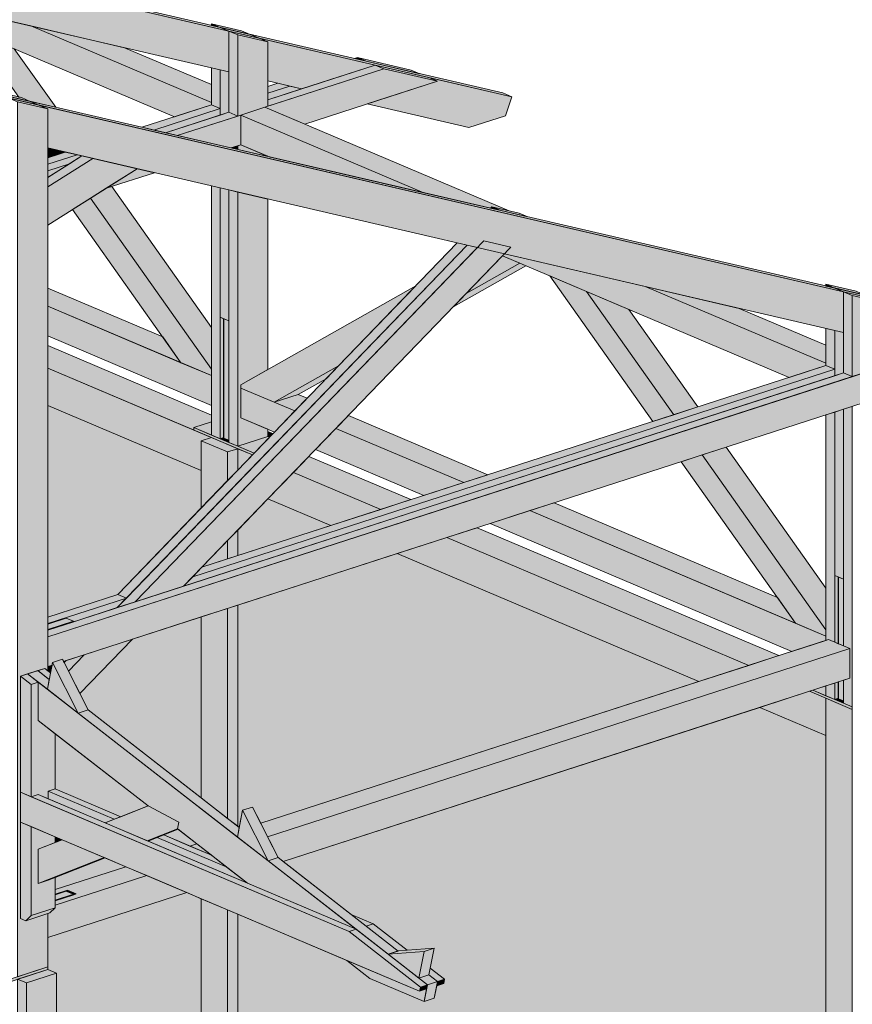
# Model space of a CAD drawing. Header units: millimetres. Extents: x 0 to 1517, y -116 to 725.
# Tile 498 of 501: x 1403 to 1445, y 366 to 415. Entities that reach past the tile are written whole.
import ezdxf

# ---------------------------------------------------------------- set-up
doc = ezdxf.new("R2010")
doc.units = ezdxf.units.MM
doc.layers.add('Ech.1_75', color=7, linetype='Continuous')

msp = doc.modelspace()

# ---------------------------------------------------------------- hatches: boundary and pattern name
at = {"layer": 'Ech.1_75', "linetype": 'Continuous', "lineweight": 5, "true_color": 0xd4c4b3, "transparency": 33554687}
for points in [[(1368.854, 425.109), (1427.716, 411.46), (1427.278, 411.646), (1368.416, 425.295), (1368.854, 425.109)], [(1397.167, 416.506), (1413.593, 412.697), (1413.593, 414.735), (1398.27, 418.288), (1398.709, 418.102), (1397.167, 416.506)], [(1415.538, 412.246), (1417.221, 411.856), (1420.892, 413.042), (1415.1, 414.385), (1415.538, 414.2), (1415.538, 412.246)], [(1419.864, 413.365), (1420.454, 413.228), (1420.016, 413.414), (1419.864, 413.365)], [(1420.454, 413.228), (1423.132, 412.607), (1422.694, 412.793), (1420.016, 413.414), (1420.454, 413.228)], [(1424.009, 412.235), (1421.331, 412.856), (1415.388, 410.936), (1417.378, 410.093), (1424.009, 412.235)], [(1420.892, 413.042), (1415.538, 411.312), (1415.538, 410.985), (1421.331, 412.856), (1420.892, 413.042)], [(1421.331, 412.856), (1424.009, 412.235), (1423.571, 412.421), (1420.892, 413.042), (1421.331, 412.856)], [(1427.716, 411.46), (1423.571, 412.421), (1424.009, 412.235), (1420.49, 411.098), (1425.571, 409.92), (1427.407, 410.513), (1427.716, 411.46)], [(1399.545, 412.1), (1458.407, 398.451), (1457.968, 398.636), (1399.107, 412.286), (1399.545, 412.1)], [(1416.631, 411.993), (1416.041, 412.13), (1415.538, 411.967), (1415.538, 411.64), (1416.631, 411.993)], [(1417.221, 411.856), (1416.631, 411.993), (1415.538, 411.64), (1415.538, 411.312), (1417.221, 411.856)], [(1444.284, 401.725), (1404.107, 411.042), (1404.545, 410.856), (1404.545, 408.903), (1444.284, 399.688), (1444.284, 401.725)], [(1409.246, 409.935), (1409.836, 409.798), (1413.155, 410.87), (1412.716, 411.056), (1409.246, 409.935)], [(1409.836, 409.798), (1410.426, 409.661), (1413.155, 410.542), (1413.155, 410.87), (1409.836, 409.798)], [(1410.426, 409.661), (1411.016, 409.524), (1414.032, 410.498), (1413.593, 410.684), (1410.426, 409.661)], [(1411.016, 409.524), (1413.694, 408.903), (1414.182, 409.061), (1414.182, 410.547), (1411.016, 409.524)], [(1406.013, 408.563), (1405.422, 408.699), (1404.545, 408.416), (1404.545, 408.089), (1406.013, 408.563)], [(1406.256, 408.506), (1406.013, 408.563), (1404.545, 408.089), (1404.545, 407.761), (1405.632, 408.112), (1406.256, 408.506)], [(1406.792, 408.382), (1406.256, 408.506), (1404.545, 407.426), (1404.545, 406.963), (1406.792, 408.382)], [(1409.011, 407.867), (1406.792, 408.382), (1404.545, 406.963), (1404.545, 405.048), (1409.011, 407.867)], [(1404.545, 407.434), (1404.57, 407.442), (1405.632, 408.112), (1404.545, 407.761), (1404.545, 407.434)], [(1404.57, 407.442), (1404.545, 407.434), (1404.545, 407.426), (1404.57, 407.442)], [(1409.871, 407.668), (1409.011, 407.867), (1407.461, 406.889), (1409.871, 407.668)], [(1454.7, 399.226), (1452.021, 399.847), (1404.545, 384.509), (1404.545, 383.023), (1404.76, 383.092), (1404.784, 383.219), (1405.286, 383.381), (1405.338, 383.279), (1446.444, 396.559), (1446.468, 396.685), (1446.97, 396.847), (1447.022, 396.745), (1454.7, 399.226)], [(1404.545, 384.509), (1444.722, 397.489), (1444.284, 397.675), (1404.545, 384.837), (1404.545, 384.509)], [(1443.845, 397.861), (1411.788, 387.504), (1411.328, 387.028), (1443.845, 397.533), (1443.845, 397.861)], [(1443.407, 398.047), (1412.248, 387.98), (1411.788, 387.504), (1443.845, 397.861), (1443.407, 398.047)], [(1404.545, 385.164), (1408.479, 386.435), (1408.041, 386.621), (1404.545, 385.492), (1404.545, 385.164)], [(1405.453, 385.435), (1405.456, 385.434), (1405.459, 385.434), (1405.462, 385.433), (1405.466, 385.432), (1405.825, 385.28), (1405.828, 385.278), (1405.831, 385.276), (1405.834, 385.274), (1405.837, 385.272), (1405.84, 385.269), (1405.843, 385.266), (1405.846, 385.263), (1405.848, 385.259), (1405.849, 385.258), (1408.019, 385.959), (1408.479, 386.435), (1404.545, 385.164), (1404.545, 385.142), (1405.447, 385.433), (1405.448, 385.434), (1405.45, 385.434), (1405.453, 385.435)], [(1443.538, 384.365), (1415.181, 375.204), (1415.523, 374.529), (1444.591, 383.919), (1443.538, 384.365)], [(1416.298, 373.292), (1444.591, 382.433), (1444.591, 383.919), (1415.523, 374.529), (1416.051, 373.484), (1416.298, 373.292)], [(1404.043, 382.815), (1403.541, 382.653), (1404.529, 381.885), (1404.621, 382.366), (1404.043, 382.815)], [(1414.524, 372.203), (1419.947, 369.905), (1404.067, 382.244), (1404.067, 380.329), (1409.558, 376.062), (1411.091, 375.254), (1411.027, 374.92), (1414.524, 372.203)], [(1406.562, 380.857), (1406.06, 380.695), (1414.018, 374.512), (1414.11, 374.993), (1406.562, 380.857)], [(1412.697, 373.615), (1412.703, 373.618), (1411.989, 374.173), (1411.644, 374.062), (1412.697, 373.615)], [(1412.703, 373.618), (1412.697, 373.615), (1412.718, 373.606), (1412.703, 373.618)], [(1405.965, 371.67), (1404.921, 371.333), (1404.921, 371.103), (1409.501, 372.583), (1408.449, 373.029), (1404.921, 371.889), (1404.921, 371.66), (1405.527, 371.856), (1405.965, 371.67)], [(1423.506, 367.139), (1424.008, 367.301), (1423.582, 367.633), (1423.081, 367.471), (1421.55, 368.661), (1422.05, 368.822), (1416.051, 373.484), (1415.549, 373.322), (1423.506, 367.139)], [(1404.658, 370.724), (1404.545, 370.687), (1404.545, 369.496), (1411.491, 371.74), (1409.501, 372.583), (1404.921, 371.103), (1404.921, 370.984), (1404.658, 370.724)], [(1405.453, 371.809), (1405.456, 371.809), (1405.459, 371.809), (1405.462, 371.808), (1405.466, 371.807), (1405.527, 371.781), (1405.527, 371.856), (1404.921, 371.66), (1404.921, 371.638), (1405.447, 371.808), (1405.448, 371.808), (1405.45, 371.809), (1405.453, 371.809)], [(1405.849, 371.633), (1405.965, 371.67), (1405.527, 371.856), (1405.527, 371.781), (1405.825, 371.654), (1405.828, 371.653), (1405.831, 371.651), (1405.834, 371.649), (1405.837, 371.646), (1405.84, 371.644), (1405.843, 371.641), (1405.846, 371.637), (1405.848, 371.634), (1405.849, 371.633)], [(1423.465, 366.927), (1423.114, 366.813), (1419.476, 368.355), (1420.635, 367.455), (1423.347, 366.305), (1423.465, 366.927)], [(1423.347, 366.305), (1423.849, 366.467), (1424.008, 367.301), (1423.506, 367.139), (1423.347, 366.305)]]:
    msp.add_hatch(color=9, dxfattribs=at).paths.add_polyline_path(points)
at = {"layer": 'Ech.1_75', "linetype": 'Continuous', "lineweight": 5, "true_color": 0xe3bbbb, "transparency": 33554687}
for points in [[(1403.694, 414.993), (1397.167, 416.506), (1397.007, 416.341), (1410.877, 410.462), (1412.716, 411.056), (1412.716, 411.168), (1403.694, 414.993)], [(1408.383, 413.905), (1403.694, 414.993), (1412.716, 411.168), (1412.716, 412.069), (1408.383, 413.905)], [(1426.729, 405.965), (1427.585, 405.766), (1415.388, 410.936), (1414.182, 410.547), (1423.334, 406.668), (1426.663, 405.896), (1426.729, 405.965)], [(1415.593, 408.463), (1423.334, 406.668), (1414.182, 410.547), (1414.182, 409.061), (1415.593, 408.463)], [(1434.385, 401.983), (1427.352, 403.614), (1427.259, 403.517), (1441.568, 397.452), (1443.407, 398.047), (1443.407, 398.159), (1434.385, 401.983)], [(1410.288, 399.472), (1404.545, 401.907), (1404.545, 401.007), (1411.198, 398.186), (1410.288, 399.472)], [(1439.074, 400.896), (1434.385, 401.983), (1443.407, 398.159), (1443.407, 399.059), (1439.074, 400.896)], [(1404.545, 399.52), (1412.716, 396.056), (1412.716, 397.543), (1404.545, 401.007), (1404.545, 399.52)], [(1416.885, 395.776), (1414.182, 396.921), (1414.182, 395.435), (1415.867, 394.721), (1416.885, 395.776)], [(1417.056, 396.604), (1415.851, 396.214), (1416.885, 395.776), (1417.502, 396.414), (1417.056, 396.604)], [(1425.316, 392.202), (1426.521, 392.591), (1419.556, 395.544), (1418.939, 394.905), (1425.316, 392.202)], [(1423.326, 391.559), (1425.316, 392.202), (1418.939, 394.905), (1417.92, 393.851), (1423.326, 391.559)], [(1429.827, 391.19), (1428.621, 390.801), (1441.889, 385.177), (1440.979, 386.463), (1429.827, 391.19)], [(1441.699, 383.771), (1443.407, 384.323), (1443.407, 384.534), (1428.621, 390.801), (1426.631, 390.158), (1441.699, 383.771)], [(1404.395, 382.928), (1404.043, 382.815), (1404.569, 382.406), (1404.633, 382.427), (1404.685, 382.702), (1404.395, 382.928)], [(1403.715, 382.13), (1404.067, 382.244), (1403.541, 382.653), (1403.189, 382.539), (1403.715, 382.13)], [(1403.189, 376.745), (1403.715, 376.522), (1403.715, 382.13), (1403.189, 382.539), (1403.189, 376.745)], [(1404.633, 382.427), (1404.569, 382.406), (1404.621, 382.366), (1404.633, 382.427)], [(1403.715, 376.522), (1404.067, 376.636), (1404.569, 376.423), (1404.569, 376.798), (1404.921, 376.912), (1404.921, 379.665), (1404.067, 380.329), (1404.067, 382.244), (1403.715, 382.13), (1403.715, 376.522)], [(1403.715, 375.036), (1403.189, 375.259), (1403.189, 370.446), (1403.452, 370.334), (1403.715, 370.594), (1403.715, 375.036)], [(1403.715, 370.594), (1404.921, 370.984), (1404.921, 372.494), (1404.569, 372.357), (1404.067, 372.194), (1404.067, 373.911), (1404.921, 374.245), (1404.921, 374.525), (1403.715, 375.036), (1403.715, 370.594)], [(1404.921, 370.984), (1403.715, 370.594), (1403.452, 370.334), (1404.658, 370.724), (1404.921, 370.984)]]:
    msp.add_hatch(color=9, dxfattribs=at).paths.add_polyline_path(points)
at = {"layer": 'Ech.1_75', "linetype": 'Continuous', "lineweight": 5, "true_color": 0xe0c8b3, "transparency": 33554687}
for points in [[(1413.155, 414.921), (1414.661, 414.571), (1414.223, 414.757), (1412.716, 415.106), (1413.155, 414.921)], [(1412.716, 415.022), (1413.155, 414.921), (1412.716, 415.106), (1412.716, 415.022)], [(1414.032, 414.549), (1413.593, 414.735), (1413.593, 410.684), (1414.032, 410.498), (1414.032, 414.549)], [(1414.032, 414.549), (1415.538, 414.2), (1415.1, 414.385), (1413.593, 414.735), (1414.032, 414.549)], [(1415.538, 414.2), (1414.032, 414.549), (1414.032, 410.498), (1415.538, 410.985), (1415.538, 414.2)], [(1413.155, 412.799), (1412.716, 412.901), (1412.716, 411.056), (1413.155, 410.87), (1413.155, 412.799)], [(1403.23, 411.414), (1401.723, 411.763), (1402.162, 411.577), (1403.668, 411.228), (1403.23, 411.414)], [(1404.107, 411.042), (1402.6, 411.391), (1403.039, 411.206), (1404.545, 410.856), (1404.107, 411.042)], [(1404.545, 410.856), (1403.039, 411.206), (1403.039, 367.539), (1404.545, 368.026), (1404.545, 370.687), (1403.452, 370.334), (1403.189, 370.446), (1403.189, 382.539), (1404.395, 382.928), (1404.545, 382.811), (1404.545, 410.856)], [(1413.694, 408.903), (1414.032, 408.825), (1414.032, 409.012), (1413.694, 408.903)], [(1414.032, 408.825), (1415.538, 408.475), (1415.538, 408.486), (1414.182, 409.061), (1414.032, 409.012), (1414.032, 408.825)], [(1413.155, 406.906), (1412.716, 407.008), (1412.716, 394.573), (1413.155, 394.387), (1413.155, 406.906)], [(1414.032, 406.703), (1413.593, 406.805), (1413.593, 394.201), (1414.032, 394.015), (1414.032, 406.703)], [(1415.538, 406.354), (1414.032, 406.703), (1414.032, 394.015), (1415.538, 394.502), (1415.538, 394.86), (1414.182, 395.435), (1414.182, 397.086), (1415.538, 397.852), (1415.538, 406.354)], [(1443.845, 401.911), (1445.352, 401.562), (1444.914, 401.748), (1443.407, 402.097), (1443.845, 401.911)], [(1443.407, 402.013), (1443.845, 401.911), (1443.407, 402.097), (1443.407, 402.013)], [(1444.284, 397.675), (1444.722, 397.489), (1444.722, 401.54), (1444.284, 401.725), (1444.284, 397.675)], [(1444.722, 401.54), (1446.229, 401.19), (1445.79, 401.376), (1444.284, 401.725), (1444.722, 401.54)], [(1446.229, 401.19), (1444.722, 401.54), (1444.722, 397.489), (1446.229, 397.976), (1446.229, 401.19)], [(1413.155, 394.387), (1413.33, 394.444), (1413.33, 400.382), (1413.155, 400.456), (1413.155, 394.387)], [(1443.845, 399.79), (1443.407, 399.891), (1443.407, 398.047), (1443.845, 397.861), (1443.845, 399.79)], [(1443.407, 384.323), (1443.538, 384.365), (1443.845, 384.235), (1443.845, 395.719), (1443.407, 395.578), (1443.407, 384.323)], [(1444.591, 382.433), (1444.284, 382.334), (1444.284, 381.192), (1444.722, 381.006), (1444.722, 396.003), (1444.284, 395.861), (1444.284, 384.049), (1444.591, 383.919), (1444.591, 382.433)], [(1444.021, 387.496), (1443.845, 387.571), (1443.845, 384.235), (1444.021, 384.161), (1444.021, 386.072), (1444.021, 387.492), (1444.021, 387.494), (1444.021, 387.495), (1444.021, 387.496)], [(1443.845, 382.192), (1443.407, 382.05), (1443.407, 381.563), (1443.845, 381.378), (1443.845, 382.192)], [(1443.845, 381.378), (1444.021, 381.434), (1444.021, 382.249), (1443.845, 382.192), (1443.845, 381.378)]]:
    msp.add_hatch(color=9, dxfattribs=at).paths.add_polyline_path(points)
at = {"layer": 'Ech.1_75', "linetype": 'Continuous', "lineweight": 5, "true_color": 0xf7d1b3, "transparency": 33554687}
for points in [[(1414.661, 414.571), (1413.155, 414.921), (1413.593, 414.735), (1415.1, 414.385), (1414.661, 414.571)], [(1413.593, 412.697), (1413.155, 412.799), (1413.155, 410.542), (1413.593, 410.684), (1413.593, 412.697)], [(1403.668, 411.228), (1402.162, 411.577), (1402.6, 411.391), (1404.107, 411.042), (1403.668, 411.228)], [(1413.593, 406.805), (1413.155, 406.906), (1413.155, 400.456), (1413.593, 400.271), (1413.593, 406.805)], [(1444.284, 401.725), (1445.79, 401.376), (1445.352, 401.562), (1443.845, 401.911), (1444.284, 401.725)], [(1444.284, 399.688), (1443.845, 399.79), (1443.845, 397.533), (1444.284, 397.675), (1444.284, 399.688)], [(1444.284, 395.861), (1443.845, 395.719), (1443.845, 387.571), (1444.284, 387.385), (1444.284, 395.861)], [(1405.286, 383.381), (1404.784, 383.219), (1406.06, 380.695), (1406.562, 380.857), (1405.286, 383.381)], [(1404.529, 381.885), (1406.06, 380.695), (1404.784, 383.219), (1404.529, 381.885)], [(1414.775, 376.008), (1414.273, 375.846), (1415.549, 373.322), (1416.051, 373.484), (1414.775, 376.008)], [(1414.018, 374.512), (1415.549, 373.322), (1414.273, 375.846), (1414.018, 374.512)], [(1423.838, 368.967), (1422.052, 368.823), (1421.55, 368.661), (1423.336, 368.805), (1423.838, 368.967)], [(1423.336, 368.805), (1421.55, 368.661), (1423.081, 367.471), (1423.336, 368.805)], [(1423.838, 368.967), (1423.336, 368.805), (1423.081, 367.471), (1423.583, 367.633), (1423.838, 368.967)]]:
    msp.add_hatch(color=254, dxfattribs=at).paths.add_polyline_path(points)
at = {"layer": 'Ech.1_75', "linetype": 'Continuous', "lineweight": 5, "true_color": 0xe0d9d1, "transparency": 33554687}
for points in [[(1403.668, 411.228), (1404.943, 410.932), (1402.876, 413.853), (1400.76, 414.75), (1403.1, 411.444), (1403.23, 411.414), (1403.668, 411.228)], [(1404.968, 408.805), (1404.545, 408.903), (1404.545, 408.416), (1405.113, 408.599), (1404.968, 408.805)], [(1405.422, 408.699), (1404.968, 408.805), (1405.113, 408.599), (1405.422, 408.699)], [(1407.741, 406.979), (1407.461, 406.889), (1406.675, 406.393), (1412.716, 397.856), (1412.716, 399.948), (1407.741, 406.979)], [(1411.198, 398.186), (1412.716, 397.543), (1412.716, 397.856), (1406.675, 406.393), (1405.787, 405.832), (1411.198, 398.186)], [(1426.663, 405.896), (1427.167, 405.779), (1426.729, 405.965), (1426.663, 405.896)], [(1428.084, 405.65), (1426.729, 405.965), (1427.167, 405.779), (1428.522, 405.465), (1428.084, 405.65)], [(1425.998, 403.928), (1425.493, 404.045), (1408.019, 385.959), (1408.918, 386.249), (1425.998, 403.928)], [(1425.493, 404.045), (1424.988, 404.162), (1408.041, 386.621), (1408.479, 386.435), (1425.493, 404.045)], [(1427.674, 403.947), (1426.319, 404.261), (1408.918, 386.249), (1411.328, 387.028), (1427.674, 403.947)], [(1428.124, 403.151), (1427.259, 403.517), (1425.439, 401.634), (1428.124, 403.151)], [(1428.419, 403.026), (1428.124, 403.151), (1425.439, 401.634), (1424.818, 400.991), (1428.419, 403.026)], [(1434.758, 395.253), (1435.804, 395.59), (1431.451, 401.741), (1429.616, 402.518), (1434.758, 395.253)], [(1414.182, 396.921), (1415.851, 396.214), (1419.063, 398.03), (1422.925, 402.027), (1414.182, 397.086), (1414.182, 396.921)], [(1435.804, 395.59), (1437.009, 395.98), (1433.566, 400.844), (1431.451, 401.741), (1435.804, 395.59)], [(1415.851, 396.214), (1417.056, 396.604), (1418.442, 397.387), (1419.063, 398.03), (1415.851, 396.214)], [(1438.431, 393.97), (1437.226, 393.581), (1443.407, 384.847), (1443.407, 386.939), (1438.431, 393.97)], [(1437.226, 393.581), (1436.181, 393.243), (1441.889, 385.177), (1443.407, 384.534), (1443.407, 384.847), (1437.226, 393.581)], [(1408.781, 384.391), (1406.37, 383.612), (1405.582, 382.797), (1406.152, 381.67), (1408.781, 384.391)], [(1406.37, 383.612), (1405.472, 383.322), (1405.37, 383.216), (1405.582, 382.797), (1406.37, 383.612)], [(1403.189, 375.259), (1423.114, 366.813), (1423.154, 367.025), (1419.595, 369.791), (1403.189, 376.745), (1403.189, 375.259)], [(1419.595, 369.791), (1419.947, 369.905), (1404.067, 376.636), (1403.715, 376.522), (1419.595, 369.791)], [(1404.921, 376.912), (1404.569, 376.798), (1407.868, 375.4), (1408.19, 375.526), (1404.921, 376.912)], [(1407.408, 375.219), (1407.868, 375.4), (1404.569, 376.798), (1404.569, 376.423), (1407.408, 375.219)], [(1409.558, 376.062), (1407.408, 375.219), (1409.513, 374.327), (1411.027, 374.92), (1411.091, 375.254), (1409.558, 376.062)], [(1409.555, 374.309), (1411.056, 374.898), (1411.027, 374.92), (1409.513, 374.327), (1409.555, 374.309)], [(1410.015, 374.49), (1409.555, 374.309), (1414.524, 372.203), (1413.461, 373.029), (1410.015, 374.49)], [(1410.337, 374.616), (1410.015, 374.49), (1413.461, 373.029), (1412.718, 373.606), (1410.337, 374.616)], [(1405.264, 374.379), (1404.067, 373.911), (1404.067, 372.194), (1407.368, 373.487), (1405.264, 374.379)], [(1404.067, 372.194), (1404.569, 372.357), (1407.41, 373.469), (1407.368, 373.487), (1404.067, 372.194)], [(1420.449, 370.067), (1420.801, 370.18), (1419.705, 370.645), (1420.449, 370.067)], [(1422.052, 368.823), (1422.501, 368.859), (1420.801, 370.18), (1420.449, 370.067), (1422.05, 368.822), (1422.052, 368.823)], [(1419.947, 369.905), (1419.595, 369.791), (1423.154, 367.025), (1423.506, 367.139), (1419.947, 369.905)], [(1423.583, 367.633), (1423.582, 367.633), (1424.008, 367.301), (1424.36, 367.415), (1423.647, 367.968), (1423.583, 367.633)], [(1423.114, 366.813), (1423.465, 366.927), (1423.506, 367.139), (1423.154, 367.025), (1423.114, 366.813)], [(1423.968, 367.089), (1424.319, 367.202), (1424.36, 367.415), (1424.008, 367.301), (1423.968, 367.089)]]:
    msp.add_hatch(color=254, dxfattribs=at).paths.add_polyline_path(points)
at = {"layer": 'Ech.1_75', "linetype": 'Continuous', "lineweight": 5, "true_color": 0xb3d6f7, "transparency": 33554687}
for points in [[(1413.345, 400.376), (1413.33, 400.382), (1413.33, 394.433), (1413.33, 394.433), (1413.33, 394.431), (1413.331, 394.43), (1413.332, 394.428), (1413.333, 394.426), (1413.335, 394.425), (1413.337, 394.423), (1413.339, 394.422), (1413.342, 394.42), (1413.345, 394.419), (1413.345, 400.376)], [(1413.345, 394.419), (1413.593, 394.314), (1413.593, 400.271), (1413.345, 400.376), (1413.345, 394.419)], [(1412.716, 395.228), (1411.84, 394.944), (1412.716, 394.573), (1412.716, 395.228)], [(1414.85, 393.669), (1411.84, 394.944), (1411.84, 394.821), (1414.765, 393.581), (1414.85, 393.669)], [(1413.33, 394.444), (1413.155, 394.387), (1413.593, 394.201), (1413.593, 394.314), (1413.345, 394.419), (1413.342, 394.42), (1413.339, 394.422), (1413.337, 394.423), (1413.335, 394.425), (1413.333, 394.426), (1413.332, 394.428), (1413.331, 394.43), (1413.33, 394.431), (1413.33, 394.433), (1413.33, 394.444)], [(1415.538, 394.502), (1414.032, 394.015), (1414.85, 393.669), (1415.621, 394.467), (1415.538, 394.502)], [(1444.284, 387.385), (1444.021, 387.496), (1444.021, 387.495), (1444.021, 387.494), (1444.021, 387.492), (1444.023, 387.488), (1444.026, 387.485), (1444.03, 387.482), (1444.036, 387.479), (1444.284, 387.374), (1444.284, 387.385)], [(1444.021, 384.161), (1444.036, 384.155), (1444.036, 387.479), (1444.03, 387.482), (1444.026, 387.485), (1444.023, 387.488), (1444.021, 387.492), (1444.021, 384.161)], [(1444.036, 384.155), (1444.284, 384.049), (1444.284, 387.374), (1444.036, 387.479), (1444.036, 384.155)], [(1405.456, 385.434), (1405.453, 385.435), (1405.45, 385.434), (1405.448, 385.434), (1405.447, 385.433), (1404.545, 385.142), (1404.545, 385.135), (1405.466, 385.432), (1405.462, 385.433), (1405.459, 385.434), (1405.456, 385.434)], [(1405.466, 385.432), (1404.545, 385.135), (1404.545, 384.866), (1405.825, 385.28), (1405.466, 385.432)], [(1405.825, 385.28), (1404.545, 384.866), (1404.545, 384.837), (1405.849, 385.258), (1405.848, 385.259), (1405.846, 385.263), (1405.843, 385.266), (1405.84, 385.269), (1405.837, 385.272), (1405.834, 385.274), (1405.831, 385.276), (1405.828, 385.278), (1405.825, 385.28)], [(1444.284, 382.334), (1444.036, 382.253), (1444.036, 381.41), (1444.284, 381.304), (1444.284, 382.334)], [(1442.755, 381.84), (1442.589, 381.786), (1444.722, 380.882), (1444.722, 381.006), (1442.755, 381.84)], [(1443.407, 382.05), (1442.755, 381.84), (1443.407, 381.563), (1443.407, 382.05)], [(1444.036, 382.253), (1444.021, 382.249), (1444.021, 381.424), (1444.021, 381.422), (1444.023, 381.419), (1444.026, 381.415), (1444.03, 381.412), (1444.036, 381.41), (1444.036, 382.253)], [(1444.021, 381.434), (1443.845, 381.378), (1444.284, 381.192), (1444.284, 381.304), (1444.036, 381.41), (1444.03, 381.412), (1444.026, 381.415), (1444.023, 381.419), (1444.021, 381.422), (1444.021, 381.424), (1444.021, 381.434)], [(1405.456, 371.809), (1405.453, 371.809), (1405.45, 371.809), (1405.448, 371.808), (1405.447, 371.808), (1404.921, 371.638), (1404.921, 371.631), (1405.466, 371.807), (1405.462, 371.808), (1405.459, 371.809), (1405.456, 371.809)], [(1405.466, 371.807), (1404.921, 371.631), (1404.921, 371.362), (1405.825, 371.654), (1405.466, 371.807)], [(1405.825, 371.654), (1404.921, 371.362), (1404.921, 371.333), (1405.849, 371.633), (1405.848, 371.634), (1405.846, 371.637), (1405.843, 371.641), (1405.84, 371.644), (1405.837, 371.646), (1405.834, 371.649), (1405.831, 371.651), (1405.828, 371.653), (1405.825, 371.654)], [(1402.034, 367.091), (1404.545, 367.902), (1404.545, 368.026), (1402.034, 367.215), (1402.034, 367.091)]]:
    msp.add_hatch(color=254, dxfattribs=at).paths.add_polyline_path(points)
at = {"layer": 'Ech.1_75', "linetype": 'Continuous', "lineweight": 5, "true_color": 0xf3f3f3, "transparency": 33554687}
for points in [[(1411.84, 394.944), (1412.716, 395.228), (1412.716, 395.574), (1404.545, 399.038), (1404.545, 397.913), (1411.84, 394.821), (1411.84, 394.944)], [(1412.214, 394.287), (1412.716, 394.449), (1404.545, 397.913), (1404.545, 396.055), (1412.214, 392.804), (1412.214, 394.287)], [(1415.538, 394.502), (1415.621, 394.467), (1415.793, 394.645), (1415.538, 394.753), (1415.538, 394.502)], [(1412.716, 394.449), (1412.214, 394.287), (1413.53, 393.729), (1414.032, 393.891), (1412.716, 394.449)], [(1413.53, 393.729), (1412.214, 394.287), (1412.214, 390.941), (1413.53, 392.302), (1413.53, 393.729)], [(1414.032, 393.891), (1413.53, 393.729), (1413.53, 392.302), (1414.032, 392.822), (1414.032, 393.891)], [(1414.765, 393.581), (1414.032, 393.891), (1414.032, 392.822), (1414.765, 393.581)], [(1421.174, 390.864), (1422.681, 391.351), (1417.589, 393.509), (1416.818, 392.71), (1421.174, 390.864)], [(1418.686, 390.06), (1421.174, 390.864), (1416.818, 392.71), (1415.544, 391.392), (1418.686, 390.06)], [(1413.53, 388.394), (1414.032, 388.556), (1414.032, 389.826), (1413.53, 389.307), (1413.53, 388.394)], [(1439.547, 383.076), (1441.054, 383.563), (1425.986, 389.95), (1424.479, 389.463), (1439.547, 383.076)], [(1412.248, 387.98), (1413.53, 388.394), (1413.53, 389.307), (1412.248, 387.98)], [(1437.06, 382.272), (1439.547, 383.076), (1424.479, 389.463), (1421.992, 388.659), (1437.06, 382.272)], [(1413.53, 385.925), (1412.214, 385.5), (1412.214, 376.466), (1413.53, 375.443), (1413.53, 385.925)], [(1414.032, 386.088), (1413.53, 385.925), (1413.53, 375.443), (1414.032, 375.053), (1414.032, 386.088)], [(1442.589, 381.786), (1440.102, 380.983), (1443.407, 379.582), (1443.407, 381.44), (1442.589, 381.786)], [(1443.407, 340.82), (1444.722, 340.262), (1444.722, 380.882), (1443.407, 381.44), (1443.407, 340.82)], [(1413.53, 370.876), (1412.214, 371.433), (1412.214, 353.667), (1413.53, 353.109), (1413.53, 370.876)], [(1413.53, 353.109), (1414.032, 353.271), (1414.032, 370.663), (1413.53, 370.876), (1413.53, 353.109)], [(1403.477, 367.23), (1404.984, 367.717), (1404.545, 367.902), (1403.039, 367.416), (1403.477, 367.23)], [(1403.477, 333.925), (1404.984, 333.947), (1404.984, 367.717), (1403.477, 367.23), (1403.477, 333.925)], [(1403.039, 333.918), (1403.477, 333.925), (1403.477, 367.23), (1403.039, 367.416), (1403.039, 333.918)]]:
    msp.add_hatch(color=7, dxfattribs=at).paths.add_polyline_path(points)
at = {"layer": 'Ech.1_75', "linetype": 'Continuous', "lineweight": 5, "true_color": 0xfdfdfd, "transparency": 33554687}
for points in [[(1404.545, 385.492), (1408.041, 386.621), (1412.214, 390.941), (1412.214, 392.804), (1404.545, 396.055), (1404.545, 385.492)], [(1414.032, 388.556), (1418.686, 390.06), (1415.544, 391.392), (1414.032, 389.826), (1414.032, 388.556)], [(1414.273, 375.846), (1414.775, 376.008), (1415.181, 375.204), (1437.06, 382.272), (1421.992, 388.659), (1414.032, 386.088), (1414.032, 375.053), (1414.11, 374.993), (1414.273, 375.846)], [(1412.214, 385.5), (1408.781, 384.391), (1406.152, 381.67), (1406.562, 380.857), (1412.214, 376.466), (1412.214, 385.5)], [(1405.472, 383.322), (1405.338, 383.279), (1405.37, 383.216), (1405.472, 383.322)], [(1404.76, 383.092), (1404.545, 383.023), (1404.545, 382.811), (1404.685, 382.702), (1404.76, 383.092)], [(1422.501, 368.859), (1423.838, 368.967), (1423.647, 367.968), (1424.36, 367.415), (1424.319, 367.202), (1423.968, 367.089), (1423.849, 366.467), (1423.347, 366.305), (1420.635, 367.455), (1419.476, 368.355), (1414.032, 370.663), (1414.032, 353.271), (1443.407, 340.82), (1443.407, 379.582), (1440.102, 380.983), (1416.298, 373.292), (1419.705, 370.645), (1420.801, 370.18), (1422.501, 368.859)], [(1408.19, 375.526), (1409.558, 376.062), (1404.921, 379.665), (1404.921, 376.912), (1408.19, 375.526)], [(1404.921, 374.245), (1405.264, 374.379), (1404.921, 374.525), (1404.921, 374.245)], [(1411.644, 374.062), (1411.989, 374.173), (1411.056, 374.898), (1410.337, 374.616), (1411.644, 374.062)], [(1404.921, 371.889), (1408.449, 373.029), (1407.41, 373.469), (1404.921, 372.494), (1404.921, 371.889)], [(1411.491, 371.74), (1404.545, 369.496), (1404.545, 367.902), (1404.984, 367.717), (1404.984, 357.107), (1412.214, 354.042), (1412.214, 371.433), (1411.491, 371.74)]]:
    msp.add_hatch(color=7, dxfattribs=at).paths.add_polyline_path(points)

# ---------------------------------------------------------------- linework, layer by layer
at = {"layer": 'Ech.1_75', "color": 7, "linetype": 'Continuous', "lineweight": 5}
for points in [[(1368.854, 425.109), (1427.716, 411.46), (1427.278, 411.646), (1368.416, 425.295), (1368.854, 425.109)], [(1397.167, 416.506), (1413.593, 412.697), (1413.593, 414.735), (1398.27, 418.288), (1398.709, 418.102), (1397.167, 416.506)], [(1403.694, 414.993), (1397.167, 416.506), (1397.007, 416.341), (1410.877, 410.462), (1412.716, 411.056), (1412.716, 411.168), (1403.694, 414.993)], [(1408.383, 413.905), (1403.694, 414.993), (1412.716, 411.168), (1412.716, 412.069), (1408.383, 413.905)], [(1413.155, 414.921), (1414.661, 414.571), (1414.223, 414.757), (1412.716, 415.106), (1413.155, 414.921)], [(1412.716, 415.022), (1413.155, 414.921), (1412.716, 415.106), (1412.716, 415.022)], [(1414.661, 414.571), (1413.155, 414.921), (1413.593, 414.735), (1415.1, 414.385), (1414.661, 414.571)], [(1403.668, 411.228), (1404.943, 410.932), (1402.876, 413.853), (1400.76, 414.75), (1403.1, 411.444), (1403.23, 411.414), (1403.668, 411.228)], [(1414.032, 414.549), (1413.593, 414.735), (1413.593, 410.684), (1414.032, 410.498), (1414.032, 414.549)], [(1414.032, 414.549), (1415.538, 414.2), (1415.1, 414.385), (1413.593, 414.735), (1414.032, 414.549)], [(1415.538, 414.2), (1414.032, 414.549), (1414.032, 410.498), (1415.538, 410.985), (1415.538, 414.2)], [(1415.538, 412.246), (1417.221, 411.856), (1420.892, 413.042), (1415.1, 414.385), (1415.538, 414.2), (1415.538, 412.246)], [(1419.864, 413.365), (1420.454, 413.228), (1420.016, 413.414), (1419.864, 413.365)], [(1420.454, 413.228), (1423.132, 412.607), (1422.694, 412.793), (1420.016, 413.414), (1420.454, 413.228)], [(1413.155, 412.799), (1412.716, 412.901), (1412.716, 411.056), (1413.155, 410.87), (1413.155, 412.799)], [(1413.593, 412.697), (1413.155, 412.799), (1413.155, 410.542), (1413.593, 410.684), (1413.593, 412.697)], [(1424.009, 412.235), (1421.331, 412.856), (1415.388, 410.936), (1417.378, 410.093), (1424.009, 412.235)], [(1420.892, 413.042), (1415.538, 411.312), (1415.538, 410.985), (1421.331, 412.856), (1420.892, 413.042)], [(1421.331, 412.856), (1424.009, 412.235), (1423.571, 412.421), (1420.892, 413.042), (1421.331, 412.856)], [(1427.716, 411.46), (1423.571, 412.421), (1424.009, 412.235), (1420.49, 411.098), (1425.571, 409.92), (1427.407, 410.513), (1427.716, 411.46)], [(1399.545, 412.1), (1458.407, 398.451), (1457.968, 398.636), (1399.107, 412.286), (1399.545, 412.1)], [(1416.631, 411.993), (1416.041, 412.13), (1415.538, 411.967), (1415.538, 411.64), (1416.631, 411.993)], [(1417.221, 411.856), (1416.631, 411.993), (1415.538, 411.64), (1415.538, 411.312), (1417.221, 411.856)], [(1403.23, 411.414), (1401.723, 411.763), (1402.162, 411.577), (1403.668, 411.228), (1403.23, 411.414)], [(1403.668, 411.228), (1402.162, 411.577), (1402.6, 411.391), (1404.107, 411.042), (1403.668, 411.228)], [(1404.107, 411.042), (1402.6, 411.391), (1403.039, 411.206), (1404.545, 410.856), (1404.107, 411.042)], [(1404.545, 410.856), (1403.039, 411.206), (1403.039, 367.539), (1404.545, 368.026), (1404.545, 370.687), (1403.452, 370.334), (1403.189, 370.446), (1403.189, 382.539), (1404.395, 382.928), (1404.545, 382.811), (1404.545, 410.856)], [(1444.284, 401.725), (1404.107, 411.042), (1404.545, 410.856), (1404.545, 408.903), (1444.284, 399.688), (1444.284, 401.725)], [(1409.246, 409.935), (1409.836, 409.798), (1413.155, 410.87), (1412.716, 411.056), (1409.246, 409.935)], [(1409.836, 409.798), (1410.426, 409.661), (1413.155, 410.542), (1413.155, 410.87), (1409.836, 409.798)], [(1426.729, 405.965), (1427.585, 405.766), (1415.388, 410.936), (1414.182, 410.547), (1423.334, 406.668), (1426.663, 405.896), (1426.729, 405.965)], [(1410.426, 409.661), (1411.016, 409.524), (1414.032, 410.498), (1413.593, 410.684), (1410.426, 409.661)], [(1411.016, 409.524), (1413.694, 408.903), (1414.182, 409.061), (1414.182, 410.547), (1411.016, 409.524)], [(1415.593, 408.463), (1423.334, 406.668), (1414.182, 410.547), (1414.182, 409.061), (1415.593, 408.463)], [(1404.968, 408.805), (1404.545, 408.903), (1404.545, 408.416), (1405.113, 408.599), (1404.968, 408.805)], [(1413.694, 408.903), (1414.032, 408.825), (1414.032, 409.012), (1413.694, 408.903)], [(1414.032, 408.825), (1415.538, 408.475), (1415.538, 408.486), (1414.182, 409.061), (1414.032, 409.012), (1414.032, 408.825)], [(1406.013, 408.563), (1405.422, 408.699), (1404.545, 408.416), (1404.545, 408.089), (1406.013, 408.563)], [(1406.256, 408.506), (1406.013, 408.563), (1404.545, 408.089), (1404.545, 407.761), (1405.632, 408.112), (1406.256, 408.506)], [(1406.792, 408.382), (1406.256, 408.506), (1404.545, 407.426), (1404.545, 406.963), (1406.792, 408.382)], [(1409.011, 407.867), (1406.792, 408.382), (1404.545, 406.963), (1404.545, 405.048), (1409.011, 407.867)], [(1405.422, 408.699), (1404.968, 408.805), (1405.113, 408.599), (1405.422, 408.699)], [(1404.545, 407.434), (1404.57, 407.442), (1405.632, 408.112), (1404.545, 407.761), (1404.545, 407.434)], [(1404.57, 407.442), (1404.545, 407.434), (1404.545, 407.426), (1404.57, 407.442)], [(1409.871, 407.668), (1409.011, 407.867), (1407.461, 406.889), (1409.871, 407.668)], [(1407.741, 406.979), (1407.461, 406.889), (1406.675, 406.393), (1412.716, 397.856), (1412.716, 399.948), (1407.741, 406.979)], [(1413.155, 406.906), (1412.716, 407.008), (1412.716, 394.573), (1413.155, 394.387), (1413.155, 406.906)], [(1413.593, 406.805), (1413.155, 406.906), (1413.155, 400.456), (1413.593, 400.271), (1413.593, 406.805)], [(1414.032, 406.703), (1413.593, 406.805), (1413.593, 394.201), (1414.032, 394.015), (1414.032, 406.703)], [(1415.538, 406.354), (1414.032, 406.703), (1414.032, 394.015), (1415.538, 394.502), (1415.538, 394.86), (1414.182, 395.435), (1414.182, 397.086), (1415.538, 397.852), (1415.538, 406.354)], [(1411.198, 398.186), (1412.716, 397.543), (1412.716, 397.856), (1406.675, 406.393), (1405.787, 405.832), (1411.198, 398.186)], [(1426.663, 405.896), (1427.167, 405.779), (1426.729, 405.965), (1426.663, 405.896)], [(1428.084, 405.65), (1426.729, 405.965), (1427.167, 405.779), (1428.522, 405.465), (1428.084, 405.65)], [(1425.998, 403.928), (1425.493, 404.045), (1408.019, 385.959), (1408.918, 386.249), (1425.998, 403.928)], [(1425.493, 404.045), (1424.988, 404.162), (1408.041, 386.621), (1408.479, 386.435), (1425.493, 404.045)], [(1427.674, 403.947), (1426.319, 404.261), (1408.918, 386.249), (1411.328, 387.028), (1427.674, 403.947)], [(1428.124, 403.151), (1427.259, 403.517), (1425.439, 401.634), (1428.124, 403.151)], [(1434.385, 401.983), (1427.352, 403.614), (1427.259, 403.517), (1441.568, 397.452), (1443.407, 398.047), (1443.407, 398.159), (1434.385, 401.983)], [(1428.419, 403.026), (1428.124, 403.151), (1425.439, 401.634), (1424.818, 400.991), (1428.419, 403.026)], [(1434.758, 395.253), (1435.804, 395.59), (1431.451, 401.741), (1429.616, 402.518), (1434.758, 395.253)], [(1414.182, 396.921), (1415.851, 396.214), (1419.063, 398.03), (1422.925, 402.027), (1414.182, 397.086), (1414.182, 396.921)], [(1443.845, 401.911), (1445.352, 401.562), (1444.914, 401.748), (1443.407, 402.097), (1443.845, 401.911)], [(1443.407, 402.013), (1443.845, 401.911), (1443.407, 402.097), (1443.407, 402.013)], [(1410.288, 399.472), (1404.545, 401.907), (1404.545, 401.007), (1411.198, 398.186), (1410.288, 399.472)], [(1435.804, 395.59), (1437.009, 395.98), (1433.566, 400.844), (1431.451, 401.741), (1435.804, 395.59)], [(1439.074, 400.896), (1434.385, 401.983), (1443.407, 398.159), (1443.407, 399.059), (1439.074, 400.896)], [(1444.284, 401.725), (1445.79, 401.376), (1445.352, 401.562), (1443.845, 401.911), (1444.284, 401.725)], [(1444.284, 397.675), (1444.722, 397.489), (1444.722, 401.54), (1444.284, 401.725), (1444.284, 397.675)], [(1444.722, 401.54), (1446.229, 401.19), (1445.79, 401.376), (1444.284, 401.725), (1444.722, 401.54)], [(1446.229, 401.19), (1444.722, 401.54), (1444.722, 397.489), (1446.229, 397.976), (1446.229, 401.19)], [(1404.545, 399.52), (1412.716, 396.056), (1412.716, 397.543), (1404.545, 401.007), (1404.545, 399.52)], [(1413.155, 394.387), (1413.33, 394.444), (1413.33, 400.382), (1413.155, 400.456), (1413.155, 394.387)], [(1413.345, 400.376), (1413.33, 400.382), (1413.33, 394.433), (1413.33, 394.433), (1413.33, 394.431), (1413.331, 394.43), (1413.332, 394.428), (1413.333, 394.426), (1413.335, 394.425), (1413.337, 394.423), (1413.339, 394.422), (1413.342, 394.42), (1413.345, 394.419), (1413.345, 400.376)], [(1413.345, 394.419), (1413.593, 394.314), (1413.593, 400.271), (1413.345, 400.376), (1413.345, 394.419)], [(1454.7, 399.226), (1452.021, 399.847), (1404.545, 384.509), (1404.545, 383.023), (1404.76, 383.092), (1404.784, 383.219), (1405.286, 383.381), (1405.338, 383.279), (1446.444, 396.559), (1446.468, 396.685), (1446.97, 396.847), (1447.022, 396.745), (1454.7, 399.226)], [(1443.845, 399.79), (1443.407, 399.891), (1443.407, 398.047), (1443.845, 397.861), (1443.845, 399.79)], [(1444.284, 399.688), (1443.845, 399.79), (1443.845, 397.533), (1444.284, 397.675), (1444.284, 399.688)], [(1411.84, 394.944), (1412.716, 395.228), (1412.716, 395.574), (1404.545, 399.038), (1404.545, 397.913), (1411.84, 394.821), (1411.84, 394.944)], [(1412.214, 394.287), (1412.716, 394.449), (1404.545, 397.913), (1404.545, 396.055), (1412.214, 392.804), (1412.214, 394.287)], [(1404.545, 384.509), (1444.722, 397.489), (1444.284, 397.675), (1404.545, 384.837), (1404.545, 384.509)], [(1443.845, 397.861), (1411.788, 387.504), (1411.328, 387.028), (1443.845, 397.533), (1443.845, 397.861)], [(1443.407, 398.047), (1412.248, 387.98), (1411.788, 387.504), (1443.845, 397.861), (1443.407, 398.047)], [(1415.851, 396.214), (1417.056, 396.604), (1418.442, 397.387), (1419.063, 398.03), (1415.851, 396.214)], [(1416.885, 395.776), (1414.182, 396.921), (1414.182, 395.435), (1415.867, 394.721), (1416.885, 395.776)], [(1417.056, 396.604), (1415.851, 396.214), (1416.885, 395.776), (1417.502, 396.414), (1417.056, 396.604)], [(1404.545, 385.492), (1408.041, 386.621), (1412.214, 390.941), (1412.214, 392.804), (1404.545, 396.055), (1404.545, 385.492)], [(1443.407, 384.323), (1443.538, 384.365), (1443.845, 384.235), (1443.845, 395.719), (1443.407, 395.578), (1443.407, 384.323)], [(1444.284, 395.861), (1443.845, 395.719), (1443.845, 387.571), (1444.284, 387.385), (1444.284, 395.861)], [(1444.591, 382.433), (1444.284, 382.334), (1444.284, 381.192), (1444.722, 381.006), (1444.722, 396.003), (1444.284, 395.861), (1444.284, 384.049), (1444.591, 383.919), (1444.591, 382.433)], [(1412.716, 395.228), (1411.84, 394.944), (1412.716, 394.573), (1412.716, 395.228)], [(1425.316, 392.202), (1426.521, 392.591), (1419.556, 395.544), (1418.939, 394.905), (1425.316, 392.202)], [(1414.85, 393.669), (1411.84, 394.944), (1411.84, 394.821), (1414.765, 393.581), (1414.85, 393.669)], [(1415.538, 394.502), (1415.621, 394.467), (1415.793, 394.645), (1415.538, 394.753), (1415.538, 394.502)], [(1423.326, 391.559), (1425.316, 392.202), (1418.939, 394.905), (1417.92, 393.851), (1423.326, 391.559)], [(1412.716, 394.449), (1412.214, 394.287), (1413.53, 393.729), (1414.032, 393.891), (1412.716, 394.449)], [(1413.53, 393.729), (1412.214, 394.287), (1412.214, 390.941), (1413.53, 392.302), (1413.53, 393.729)], [(1413.33, 394.444), (1413.155, 394.387), (1413.593, 394.201), (1413.593, 394.314), (1413.345, 394.419), (1413.342, 394.42), (1413.339, 394.422), (1413.337, 394.423), (1413.335, 394.425), (1413.333, 394.426), (1413.332, 394.428), (1413.331, 394.43), (1413.33, 394.431), (1413.33, 394.433), (1413.33, 394.444)], [(1415.538, 394.502), (1414.032, 394.015), (1414.85, 393.669), (1415.621, 394.467), (1415.538, 394.502)], [(1414.032, 393.891), (1413.53, 393.729), (1413.53, 392.302), (1414.032, 392.822), (1414.032, 393.891)], [(1414.765, 393.581), (1414.032, 393.891), (1414.032, 392.822), (1414.765, 393.581)], [(1438.431, 393.97), (1437.226, 393.581), (1443.407, 384.847), (1443.407, 386.939), (1438.431, 393.97)], [(1421.174, 390.864), (1422.681, 391.351), (1417.589, 393.509), (1416.818, 392.71), (1421.174, 390.864)], [(1437.226, 393.581), (1436.181, 393.243), (1441.889, 385.177), (1443.407, 384.534), (1443.407, 384.847), (1437.226, 393.581)], [(1418.686, 390.06), (1421.174, 390.864), (1416.818, 392.71), (1415.544, 391.392), (1418.686, 390.06)], [(1414.032, 388.556), (1418.686, 390.06), (1415.544, 391.392), (1414.032, 389.826), (1414.032, 388.556)], [(1429.827, 391.19), (1428.621, 390.801), (1441.889, 385.177), (1440.979, 386.463), (1429.827, 391.19)], [(1441.699, 383.771), (1443.407, 384.323), (1443.407, 384.534), (1428.621, 390.801), (1426.631, 390.158), (1441.699, 383.771)], [(1413.53, 388.394), (1414.032, 388.556), (1414.032, 389.826), (1413.53, 389.307), (1413.53, 388.394)], [(1439.547, 383.076), (1441.054, 383.563), (1425.986, 389.95), (1424.479, 389.463), (1439.547, 383.076)], [(1412.248, 387.98), (1413.53, 388.394), (1413.53, 389.307), (1412.248, 387.98)], [(1437.06, 382.272), (1439.547, 383.076), (1424.479, 389.463), (1421.992, 388.659), (1437.06, 382.272)], [(1414.273, 375.846), (1414.775, 376.008), (1415.181, 375.204), (1437.06, 382.272), (1421.992, 388.659), (1414.032, 386.088), (1414.032, 375.053), (1414.11, 374.993), (1414.273, 375.846)], [(1444.021, 387.496), (1443.845, 387.571), (1443.845, 384.235), (1444.021, 384.161), (1444.021, 386.072), (1444.021, 387.492), (1444.021, 387.494), (1444.021, 387.495), (1444.021, 387.496)], [(1444.284, 387.385), (1444.021, 387.496), (1444.021, 387.495), (1444.021, 387.494), (1444.021, 387.492), (1444.023, 387.488), (1444.026, 387.485), (1444.03, 387.482), (1444.036, 387.479), (1444.284, 387.374), (1444.284, 387.385)], [(1444.021, 384.161), (1444.036, 384.155), (1444.036, 387.479), (1444.03, 387.482), (1444.026, 387.485), (1444.023, 387.488), (1444.021, 387.492), (1444.021, 384.161)], [(1444.036, 384.155), (1444.284, 384.049), (1444.284, 387.374), (1444.036, 387.479), (1444.036, 384.155)], [(1404.545, 385.164), (1408.479, 386.435), (1408.041, 386.621), (1404.545, 385.492), (1404.545, 385.164)], [(1405.453, 385.435), (1405.456, 385.434), (1405.459, 385.434), (1405.462, 385.433), (1405.466, 385.432), (1405.825, 385.28), (1405.828, 385.278), (1405.831, 385.276), (1405.834, 385.274), (1405.837, 385.272), (1405.84, 385.269), (1405.843, 385.266), (1405.846, 385.263), (1405.848, 385.259), (1405.849, 385.258), (1408.019, 385.959), (1408.479, 386.435), (1404.545, 385.164), (1404.545, 385.142), (1405.447, 385.433), (1405.448, 385.434), (1405.45, 385.434), (1405.453, 385.435)], [(1413.53, 385.925), (1412.214, 385.5), (1412.214, 376.466), (1413.53, 375.443), (1413.53, 385.925)], [(1414.032, 386.088), (1413.53, 385.925), (1413.53, 375.443), (1414.032, 375.053), (1414.032, 386.088)], [(1405.456, 385.434), (1405.453, 385.435), (1405.45, 385.434), (1405.448, 385.434), (1405.447, 385.433), (1404.545, 385.142), (1404.545, 385.135), (1405.466, 385.432), (1405.462, 385.433), (1405.459, 385.434), (1405.456, 385.434)], [(1405.466, 385.432), (1404.545, 385.135), (1404.545, 384.866), (1405.825, 385.28), (1405.466, 385.432)], [(1405.825, 385.28), (1404.545, 384.866), (1404.545, 384.837), (1405.849, 385.258), (1405.848, 385.259), (1405.846, 385.263), (1405.843, 385.266), (1405.84, 385.269), (1405.837, 385.272), (1405.834, 385.274), (1405.831, 385.276), (1405.828, 385.278), (1405.825, 385.28)], [(1412.214, 385.5), (1408.781, 384.391), (1406.152, 381.67), (1406.562, 380.857), (1412.214, 376.466), (1412.214, 385.5)], [(1408.781, 384.391), (1406.37, 383.612), (1405.582, 382.797), (1406.152, 381.67), (1408.781, 384.391)], [(1443.538, 384.365), (1415.181, 375.204), (1415.523, 374.529), (1444.591, 383.919), (1443.538, 384.365)], [(1416.298, 373.292), (1444.591, 382.433), (1444.591, 383.919), (1415.523, 374.529), (1416.051, 373.484), (1416.298, 373.292)], [(1405.286, 383.381), (1404.784, 383.219), (1406.06, 380.695), (1406.562, 380.857), (1405.286, 383.381)], [(1405.472, 383.322), (1405.338, 383.279), (1405.37, 383.216), (1405.472, 383.322)], [(1406.37, 383.612), (1405.472, 383.322), (1405.37, 383.216), (1405.582, 382.797), (1406.37, 383.612)], [(1404.395, 382.928), (1404.043, 382.815), (1404.569, 382.406), (1404.633, 382.427), (1404.685, 382.702), (1404.395, 382.928)], [(1404.529, 381.885), (1406.06, 380.695), (1404.784, 383.219), (1404.529, 381.885)], [(1404.76, 383.092), (1404.545, 383.023), (1404.545, 382.811), (1404.685, 382.702), (1404.76, 383.092)], [(1403.715, 382.13), (1404.067, 382.244), (1403.541, 382.653), (1403.189, 382.539), (1403.715, 382.13)], [(1403.189, 376.745), (1403.715, 376.522), (1403.715, 382.13), (1403.189, 382.539), (1403.189, 376.745)], [(1404.043, 382.815), (1403.541, 382.653), (1404.529, 381.885), (1404.621, 382.366), (1404.043, 382.815)], [(1404.633, 382.427), (1404.569, 382.406), (1404.621, 382.366), (1404.633, 382.427)], [(1444.284, 382.334), (1444.036, 382.253), (1444.036, 381.41), (1444.284, 381.304), (1444.284, 382.334)], [(1403.715, 376.522), (1404.067, 376.636), (1404.569, 376.423), (1404.569, 376.798), (1404.921, 376.912), (1404.921, 379.665), (1404.067, 380.329), (1404.067, 382.244), (1403.715, 382.13), (1403.715, 376.522)], [(1414.524, 372.203), (1419.947, 369.905), (1404.067, 382.244), (1404.067, 380.329), (1409.558, 376.062), (1411.091, 375.254), (1411.027, 374.92), (1414.524, 372.203)], [(1442.755, 381.84), (1442.589, 381.786), (1444.722, 380.882), (1444.722, 381.006), (1442.755, 381.84)], [(1443.407, 382.05), (1442.755, 381.84), (1443.407, 381.563), (1443.407, 382.05)], [(1443.845, 382.192), (1443.407, 382.05), (1443.407, 381.563), (1443.845, 381.378), (1443.845, 382.192)], [(1443.845, 381.378), (1444.021, 381.434), (1444.021, 382.249), (1443.845, 382.192), (1443.845, 381.378)], [(1444.036, 382.253), (1444.021, 382.249), (1444.021, 381.424), (1444.021, 381.422), (1444.023, 381.419), (1444.026, 381.415), (1444.03, 381.412), (1444.036, 381.41), (1444.036, 382.253)], [(1442.589, 381.786), (1440.102, 380.983), (1443.407, 379.582), (1443.407, 381.44), (1442.589, 381.786)], [(1443.407, 340.82), (1444.722, 340.262), (1444.722, 380.882), (1443.407, 381.44), (1443.407, 340.82)], [(1444.021, 381.434), (1443.845, 381.378), (1444.284, 381.192), (1444.284, 381.304), (1444.036, 381.41), (1444.03, 381.412), (1444.026, 381.415), (1444.023, 381.419), (1444.021, 381.422), (1444.021, 381.424), (1444.021, 381.434)], [(1406.562, 380.857), (1406.06, 380.695), (1414.018, 374.512), (1414.11, 374.993), (1406.562, 380.857)], [(1422.501, 368.859), (1423.838, 368.967), (1423.647, 367.968), (1424.36, 367.415), (1424.319, 367.202), (1423.968, 367.089), (1423.849, 366.467), (1423.347, 366.305), (1420.635, 367.455), (1419.476, 368.355), (1414.032, 370.663), (1414.032, 353.271), (1443.407, 340.82), (1443.407, 379.582), (1440.102, 380.983), (1416.298, 373.292), (1419.705, 370.645), (1420.801, 370.18), (1422.501, 368.859)], [(1408.19, 375.526), (1409.558, 376.062), (1404.921, 379.665), (1404.921, 376.912), (1408.19, 375.526)], [(1403.189, 375.259), (1423.114, 366.813), (1423.154, 367.025), (1419.595, 369.791), (1403.189, 376.745), (1403.189, 375.259)], [(1419.595, 369.791), (1419.947, 369.905), (1404.067, 376.636), (1403.715, 376.522), (1419.595, 369.791)], [(1404.921, 376.912), (1404.569, 376.798), (1407.868, 375.4), (1408.19, 375.526), (1404.921, 376.912)], [(1407.408, 375.219), (1407.868, 375.4), (1404.569, 376.798), (1404.569, 376.423), (1407.408, 375.219)], [(1409.558, 376.062), (1407.408, 375.219), (1409.513, 374.327), (1411.027, 374.92), (1411.091, 375.254), (1409.558, 376.062)], [(1414.775, 376.008), (1414.273, 375.846), (1415.549, 373.322), (1416.051, 373.484), (1414.775, 376.008)], [(1414.018, 374.512), (1415.549, 373.322), (1414.273, 375.846), (1414.018, 374.512)], [(1403.715, 375.036), (1403.189, 375.259), (1403.189, 370.446), (1403.452, 370.334), (1403.715, 370.594), (1403.715, 375.036)], [(1403.715, 370.594), (1404.921, 370.984), (1404.921, 372.494), (1404.569, 372.357), (1404.067, 372.194), (1404.067, 373.911), (1404.921, 374.245), (1404.921, 374.525), (1403.715, 375.036), (1403.715, 370.594)], [(1404.921, 374.245), (1405.264, 374.379), (1404.921, 374.525), (1404.921, 374.245)], [(1409.555, 374.309), (1411.056, 374.898), (1411.027, 374.92), (1409.513, 374.327), (1409.555, 374.309)], [(1410.015, 374.49), (1409.555, 374.309), (1414.524, 372.203), (1413.461, 373.029), (1410.015, 374.49)], [(1410.337, 374.616), (1410.015, 374.49), (1413.461, 373.029), (1412.718, 373.606), (1410.337, 374.616)], [(1411.644, 374.062), (1411.989, 374.173), (1411.056, 374.898), (1410.337, 374.616), (1411.644, 374.062)], [(1405.264, 374.379), (1404.067, 373.911), (1404.067, 372.194), (1407.368, 373.487), (1405.264, 374.379)], [(1412.697, 373.615), (1412.703, 373.618), (1411.989, 374.173), (1411.644, 374.062), (1412.697, 373.615)], [(1404.067, 372.194), (1404.569, 372.357), (1407.41, 373.469), (1407.368, 373.487), (1404.067, 372.194)], [(1412.703, 373.618), (1412.697, 373.615), (1412.718, 373.606), (1412.703, 373.618)], [(1404.921, 371.889), (1408.449, 373.029), (1407.41, 373.469), (1404.921, 372.494), (1404.921, 371.889)], [(1405.965, 371.67), (1404.921, 371.333), (1404.921, 371.103), (1409.501, 372.583), (1408.449, 373.029), (1404.921, 371.889), (1404.921, 371.66), (1405.527, 371.856), (1405.965, 371.67)], [(1423.506, 367.139), (1424.008, 367.301), (1423.582, 367.633), (1423.081, 367.471), (1421.55, 368.661), (1422.05, 368.822), (1416.051, 373.484), (1415.549, 373.322), (1423.506, 367.139)], [(1404.658, 370.724), (1404.545, 370.687), (1404.545, 369.496), (1411.491, 371.74), (1409.501, 372.583), (1404.921, 371.103), (1404.921, 370.984), (1404.658, 370.724)], [(1411.491, 371.74), (1404.545, 369.496), (1404.545, 367.902), (1404.984, 367.717), (1404.984, 357.107), (1412.214, 354.042), (1412.214, 371.433), (1411.491, 371.74)], [(1405.453, 371.809), (1405.456, 371.809), (1405.459, 371.809), (1405.462, 371.808), (1405.466, 371.807), (1405.527, 371.781), (1405.527, 371.856), (1404.921, 371.66), (1404.921, 371.638), (1405.447, 371.808), (1405.448, 371.808), (1405.45, 371.809), (1405.453, 371.809)], [(1405.456, 371.809), (1405.453, 371.809), (1405.45, 371.809), (1405.448, 371.808), (1405.447, 371.808), (1404.921, 371.638), (1404.921, 371.631), (1405.466, 371.807), (1405.462, 371.808), (1405.459, 371.809), (1405.456, 371.809)], [(1405.466, 371.807), (1404.921, 371.631), (1404.921, 371.362), (1405.825, 371.654), (1405.466, 371.807)], [(1405.825, 371.654), (1404.921, 371.362), (1404.921, 371.333), (1405.849, 371.633), (1405.848, 371.634), (1405.846, 371.637), (1405.843, 371.641), (1405.84, 371.644), (1405.837, 371.646), (1405.834, 371.649), (1405.831, 371.651), (1405.828, 371.653), (1405.825, 371.654)], [(1405.849, 371.633), (1405.965, 371.67), (1405.527, 371.856), (1405.527, 371.781), (1405.825, 371.654), (1405.828, 371.653), (1405.831, 371.651), (1405.834, 371.649), (1405.837, 371.646), (1405.84, 371.644), (1405.843, 371.641), (1405.846, 371.637), (1405.848, 371.634), (1405.849, 371.633)], [(1413.53, 370.876), (1412.214, 371.433), (1412.214, 353.667), (1413.53, 353.109), (1413.53, 370.876)], [(1404.921, 370.984), (1403.715, 370.594), (1403.452, 370.334), (1404.658, 370.724), (1404.921, 370.984)], [(1413.53, 353.109), (1414.032, 353.271), (1414.032, 370.663), (1413.53, 370.876), (1413.53, 353.109)], [(1420.449, 370.067), (1420.801, 370.18), (1419.705, 370.645), (1420.449, 370.067)], [(1422.052, 368.823), (1422.501, 368.859), (1420.801, 370.18), (1420.449, 370.067), (1422.05, 368.822), (1422.052, 368.823)], [(1419.947, 369.905), (1419.595, 369.791), (1423.154, 367.025), (1423.506, 367.139), (1419.947, 369.905)], [(1423.838, 368.967), (1422.052, 368.823), (1421.55, 368.661), (1423.336, 368.805), (1423.838, 368.967)], [(1423.336, 368.805), (1421.55, 368.661), (1423.081, 367.471), (1423.336, 368.805)], [(1423.838, 368.967), (1423.336, 368.805), (1423.081, 367.471), (1423.583, 367.633), (1423.838, 368.967)], [(1423.465, 366.927), (1423.114, 366.813), (1419.476, 368.355), (1420.635, 367.455), (1423.347, 366.305), (1423.465, 366.927)], [(1402.034, 367.091), (1404.545, 367.902), (1404.545, 368.026), (1402.034, 367.215), (1402.034, 367.091)], [(1403.477, 367.23), (1404.984, 367.717), (1404.545, 367.902), (1403.039, 367.416), (1403.477, 367.23)], [(1403.477, 333.925), (1404.984, 333.947), (1404.984, 367.717), (1403.477, 367.23), (1403.477, 333.925)], [(1423.583, 367.633), (1423.582, 367.633), (1424.008, 367.301), (1424.36, 367.415), (1423.647, 367.968), (1423.583, 367.633)], [(1403.039, 333.918), (1403.477, 333.925), (1403.477, 367.23), (1403.039, 367.416), (1403.039, 333.918)], [(1423.114, 366.813), (1423.465, 366.927), (1423.506, 367.139), (1423.154, 367.025), (1423.114, 366.813)], [(1423.347, 366.305), (1423.849, 366.467), (1424.008, 367.301), (1423.506, 367.139), (1423.347, 366.305)], [(1423.968, 367.089), (1424.319, 367.202), (1424.36, 367.415), (1424.008, 367.301), (1423.968, 367.089)]]:
    msp.add_lwpolyline(points, close=True, dxfattribs=at)

doc.saveas('drawing.dxf')
